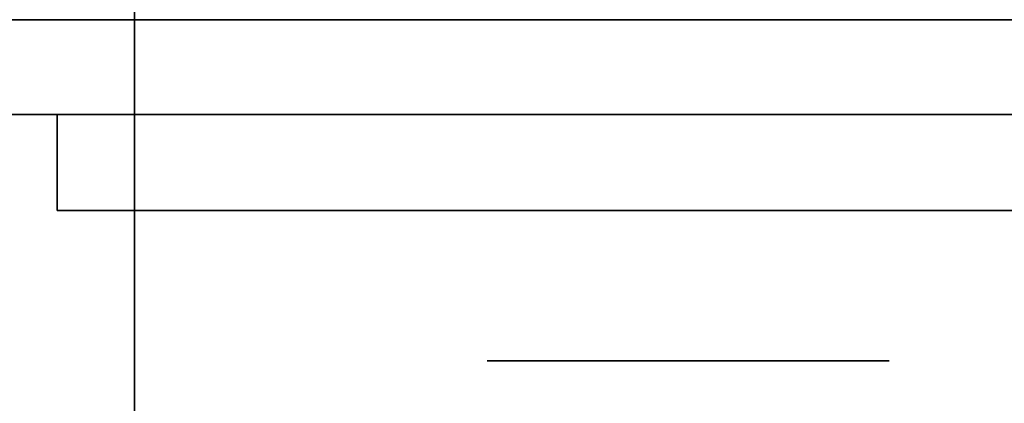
# Model space of a CAD drawing. Extents: x 248.8 to 273, y 2872.5 to 2876.7.
# Tile 201 of 656: x 254.7517 to 254.8172, y 2874.5992 to 2874.6247. Entities that reach past the tile are written whole.
import ezdxf

# ---------------------------------------------------------------- set-up
doc = ezdxf.new("R2010")
doc.units = 0
doc.header["$LTSCALE"] = 150
doc.header["$MEASUREMENT"] = 0
doc.layers.add('3DFACE_BOLT', color=7, linetype='CONTINUOUS')
doc.layers.add('3DFACE_SHAPE', color=7, linetype='CONTINUOUS')

msp = doc.modelspace()

# ---------------------------------------------------------------- linework, layer by layer
at = {"layer": '3DFACE_BOLT', "color": 1}
for points, invisible_edges in [([(254.788578, 2874.611967, -0.137472), (254.788187, 2874.611967, -0.135), (254.788578, 2874.661967, -0.137472)], 14), ([(254.788578, 2874.661967, -0.137472), (254.788187, 2874.611967, -0.135), (254.788187, 2874.661967, -0.135)], 3), ([(254.788187, 2874.611967, -0.135), (254.788578, 2874.611967, -0.132528), (254.788187, 2874.661967, -0.135)], 14), ([(254.788187, 2874.661967, -0.135), (254.788578, 2874.611967, -0.132528), (254.788578, 2874.661967, -0.132528)], 3), ([(254.788578, 2874.611967, -0.067472), (254.788187, 2874.611967, -0.065), (254.788578, 2874.661967, -0.067472)], 14), ([(254.788578, 2874.661967, -0.067472), (254.788187, 2874.611967, -0.065), (254.788187, 2874.661967, -0.065)], 3), ([(254.788187, 2874.611967, -0.065), (254.788578, 2874.611967, -0.062528), (254.788187, 2874.661967, -0.065)], 14), ([(254.788187, 2874.661967, -0.065), (254.788578, 2874.611967, -0.062528), (254.788578, 2874.661967, -0.062528)], 3), ([(254.789715, 2874.611967, -0.139702), (254.788578, 2874.611967, -0.137472), (254.789715, 2874.661967, -0.139702)], 14), ([(254.789715, 2874.661967, -0.139702), (254.788578, 2874.611967, -0.137472), (254.788578, 2874.661967, -0.137472)], 3), ([(254.788578, 2874.611967, -0.132528), (254.789715, 2874.611967, -0.130298), (254.788578, 2874.661967, -0.132528)], 14), ([(254.788578, 2874.661967, -0.132528), (254.789715, 2874.611967, -0.130298), (254.789715, 2874.661967, -0.130298)], 3), ([(254.789715, 2874.611967, -0.069702), (254.788578, 2874.611967, -0.067472), (254.789715, 2874.661967, -0.069702)], 14), ([(254.789715, 2874.661967, -0.069702), (254.788578, 2874.611967, -0.067472), (254.788578, 2874.661967, -0.067472)], 3), ([(254.788578, 2874.611967, -0.062528), (254.789715, 2874.611967, -0.060298), (254.788578, 2874.661967, -0.062528)], 14), ([(254.788578, 2874.661967, -0.062528), (254.789715, 2874.611967, -0.060298), (254.789715, 2874.661967, -0.060298)], 3), ([(254.791485, 2874.611967, -0.141472), (254.789715, 2874.611967, -0.139702), (254.791485, 2874.661967, -0.141472)], 14), ([(254.791485, 2874.661967, -0.141472), (254.789715, 2874.611967, -0.139702), (254.789715, 2874.661967, -0.139702)], 3), ([(254.789715, 2874.611967, -0.130298), (254.791485, 2874.611967, -0.128528), (254.789715, 2874.661967, -0.130298)], 14), ([(254.789715, 2874.661967, -0.130298), (254.791485, 2874.611967, -0.128528), (254.791485, 2874.661967, -0.128528)], 3), ([(254.791485, 2874.611967, -0.071472), (254.789715, 2874.611967, -0.069702), (254.791485, 2874.661967, -0.071472)], 14), ([(254.791485, 2874.661967, -0.071472), (254.789715, 2874.611967, -0.069702), (254.789715, 2874.661967, -0.069702)], 3), ([(254.789715, 2874.611967, -0.060298), (254.791485, 2874.611967, -0.058528), (254.789715, 2874.661967, -0.060298)], 14), ([(254.789715, 2874.661967, -0.060298), (254.791485, 2874.611967, -0.058528), (254.791485, 2874.661967, -0.058528)], 3), ([(254.793715, 2874.611967, -0.142608), (254.791485, 2874.611967, -0.141472), (254.793715, 2874.661967, -0.142608)], 14), ([(254.793715, 2874.661967, -0.142608), (254.791485, 2874.611967, -0.141472), (254.791485, 2874.661967, -0.141472)], 3), ([(254.791485, 2874.611967, -0.128528), (254.793715, 2874.611967, -0.127392), (254.791485, 2874.661967, -0.128528)], 14), ([(254.791485, 2874.661967, -0.128528), (254.793715, 2874.611967, -0.127392), (254.793715, 2874.661967, -0.127392)], 3), ([(254.793715, 2874.611967, -0.072608), (254.791485, 2874.611967, -0.071472), (254.793715, 2874.661967, -0.072608)], 14), ([(254.793715, 2874.661967, -0.072608), (254.791485, 2874.611967, -0.071472), (254.791485, 2874.661967, -0.071472)], 3), ([(254.791485, 2874.611967, -0.058528), (254.793715, 2874.611967, -0.057392), (254.791485, 2874.661967, -0.058528)], 14), ([(254.791485, 2874.661967, -0.058528), (254.793715, 2874.611967, -0.057392), (254.793715, 2874.661967, -0.057392)], 3), ([(254.796187, 2874.611967, -0.143), (254.793715, 2874.611967, -0.142608), (254.796187, 2874.661967, -0.143)], 14), ([(254.796187, 2874.661967, -0.143), (254.793715, 2874.611967, -0.142608), (254.793715, 2874.661967, -0.142608)], 3), ([(254.793715, 2874.611967, -0.127392), (254.796187, 2874.611967, -0.127), (254.793715, 2874.661967, -0.127392)], 14), ([(254.793715, 2874.661967, -0.127392), (254.796187, 2874.611967, -0.127), (254.796187, 2874.661967, -0.127)], 3), ([(254.796187, 2874.611967, -0.073), (254.793715, 2874.611967, -0.072608), (254.796187, 2874.661967, -0.073)], 14), ([(254.796187, 2874.661967, -0.073), (254.793715, 2874.611967, -0.072608), (254.793715, 2874.661967, -0.072608)], 3), ([(254.793715, 2874.611967, -0.057392), (254.796187, 2874.611967, -0.057), (254.793715, 2874.661967, -0.057392)], 14), ([(254.793715, 2874.661967, -0.057392), (254.796187, 2874.611967, -0.057), (254.796187, 2874.661967, -0.057)], 3), ([(254.798659, 2874.611967, -0.142608), (254.796187, 2874.611967, -0.143), (254.798659, 2874.661967, -0.142608)], 14), ([(254.798659, 2874.661967, -0.142608), (254.796187, 2874.611967, -0.143), (254.796187, 2874.661967, -0.143)], 3), ([(254.796187, 2874.611967, -0.127), (254.798659, 2874.611967, -0.127392), (254.796187, 2874.661967, -0.127)], 14), ([(254.796187, 2874.661967, -0.127), (254.798659, 2874.611967, -0.127392), (254.798659, 2874.661967, -0.127392)], 3), ([(254.798659, 2874.611967, -0.072608), (254.796187, 2874.611967, -0.073), (254.798659, 2874.661967, -0.072608)], 14), ([(254.798659, 2874.661967, -0.072608), (254.796187, 2874.611967, -0.073), (254.796187, 2874.661967, -0.073)], 3), ([(254.796187, 2874.611967, -0.057), (254.798659, 2874.611967, -0.057392), (254.796187, 2874.661967, -0.057)], 14), ([(254.796187, 2874.661967, -0.057), (254.798659, 2874.611967, -0.057392), (254.798659, 2874.661967, -0.057392)], 3), ([(254.800889, 2874.611967, -0.141472), (254.798659, 2874.611967, -0.142608), (254.800889, 2874.661967, -0.141472)], 14), ([(254.800889, 2874.661967, -0.141472), (254.798659, 2874.611967, -0.142608), (254.798659, 2874.661967, -0.142608)], 3), ([(254.798659, 2874.611967, -0.127392), (254.800889, 2874.611967, -0.128528), (254.798659, 2874.661967, -0.127392)], 14), ([(254.798659, 2874.661967, -0.127392), (254.800889, 2874.611967, -0.128528), (254.800889, 2874.661967, -0.128528)], 3), ([(254.800889, 2874.611967, -0.071472), (254.798659, 2874.611967, -0.072608), (254.800889, 2874.661967, -0.071472)], 14), ([(254.800889, 2874.661967, -0.071472), (254.798659, 2874.611967, -0.072608), (254.798659, 2874.661967, -0.072608)], 3), ([(254.798659, 2874.611967, -0.057392), (254.800889, 2874.611967, -0.058528), (254.798659, 2874.661967, -0.057392)], 14), ([(254.798659, 2874.661967, -0.057392), (254.800889, 2874.611967, -0.058528), (254.800889, 2874.661967, -0.058528)], 3), ([(254.802659, 2874.611967, -0.139702), (254.800889, 2874.611967, -0.141472), (254.802659, 2874.661967, -0.139702)], 14), ([(254.802659, 2874.661967, -0.139702), (254.800889, 2874.611967, -0.141472), (254.800889, 2874.661967, -0.141472)], 3), ([(254.800889, 2874.611967, -0.128528), (254.802659, 2874.611967, -0.130298), (254.800889, 2874.661967, -0.128528)], 14), ([(254.800889, 2874.661967, -0.128528), (254.802659, 2874.611967, -0.130298), (254.802659, 2874.661967, -0.130298)], 3), ([(254.802659, 2874.611967, -0.069702), (254.800889, 2874.611967, -0.071472), (254.802659, 2874.661967, -0.069702)], 14), ([(254.802659, 2874.661967, -0.069702), (254.800889, 2874.611967, -0.071472), (254.800889, 2874.661967, -0.071472)], 3), ([(254.800889, 2874.611967, -0.058528), (254.802659, 2874.611967, -0.060298), (254.800889, 2874.661967, -0.058528)], 14), ([(254.800889, 2874.661967, -0.058528), (254.802659, 2874.611967, -0.060298), (254.802659, 2874.661967, -0.060298)], 3), ([(254.803795, 2874.611967, -0.137472), (254.802659, 2874.611967, -0.139702), (254.803795, 2874.661967, -0.137472)], 14), ([(254.803795, 2874.661967, -0.137472), (254.802659, 2874.611967, -0.139702), (254.802659, 2874.661967, -0.139702)], 3), ([(254.802659, 2874.611967, -0.130298), (254.803795, 2874.611967, -0.132528), (254.802659, 2874.661967, -0.130298)], 14), ([(254.802659, 2874.661967, -0.130298), (254.803795, 2874.611967, -0.132528), (254.803795, 2874.661967, -0.132528)], 3), ([(254.803795, 2874.611967, -0.067472), (254.802659, 2874.611967, -0.069702), (254.803795, 2874.661967, -0.067472)], 14), ([(254.803795, 2874.661967, -0.067472), (254.802659, 2874.611967, -0.069702), (254.802659, 2874.661967, -0.069702)], 3), ([(254.802659, 2874.611967, -0.060298), (254.803795, 2874.611967, -0.062528), (254.802659, 2874.661967, -0.060298)], 14), ([(254.802659, 2874.661967, -0.060298), (254.803795, 2874.611967, -0.062528), (254.803795, 2874.661967, -0.062528)], 3), ([(254.804187, 2874.611967, -0.135), (254.803795, 2874.611967, -0.137472), (254.804187, 2874.661967, -0.135)], 14), ([(254.804187, 2874.661967, -0.135), (254.803795, 2874.611967, -0.137472), (254.803795, 2874.661967, -0.137472)], 3), ([(254.803795, 2874.611967, -0.132528), (254.804187, 2874.611967, -0.135), (254.803795, 2874.661967, -0.132528)], 14), ([(254.803795, 2874.661967, -0.132528), (254.804187, 2874.611967, -0.135), (254.804187, 2874.661967, -0.135)], 3), ([(254.804187, 2874.611967, -0.065), (254.803795, 2874.611967, -0.067472), (254.804187, 2874.661967, -0.065)], 14), ([(254.804187, 2874.661967, -0.065), (254.803795, 2874.611967, -0.067472), (254.803795, 2874.661967, -0.067472)], 3), ([(254.803795, 2874.611967, -0.062528), (254.804187, 2874.611967, -0.065), (254.803795, 2874.661967, -0.062528)], 14), ([(254.803795, 2874.661967, -0.062528), (254.804187, 2874.611967, -0.065), (254.804187, 2874.661967, -0.065)], 3), ([(254.789499, 2874.601967, -0.146583), (254.782812, 2874.601967, -0.135), (254.789499, 2874.611967, -0.146583)], 14), ([(254.789499, 2874.611967, -0.146583), (254.782812, 2874.601967, -0.135), (254.782812, 2874.611967, -0.135)], 3), ([(254.782812, 2874.601967, -0.135), (254.789499, 2874.601967, -0.123417), (254.782812, 2874.611967, -0.135)], 14), ([(254.782812, 2874.611967, -0.135), (254.789499, 2874.601967, -0.123417), (254.789499, 2874.611967, -0.123417)], 3), ([(254.789499, 2874.611967, -0.146583), (254.782812, 2874.611967, -0.135), (254.789499, 2874.611967, -0.123417)], 12), ([(254.789499, 2874.601967, -0.076583), (254.782812, 2874.601967, -0.065), (254.789499, 2874.611967, -0.076583)], 14), ([(254.789499, 2874.611967, -0.076583), (254.782812, 2874.601967, -0.065), (254.782812, 2874.611967, -0.065)], 3), ([(254.782812, 2874.601967, -0.065), (254.789499, 2874.601967, -0.053417), (254.782812, 2874.611967, -0.065)], 14), ([(254.782812, 2874.611967, -0.065), (254.789499, 2874.601967, -0.053417), (254.789499, 2874.611967, -0.053417)], 3), ([(254.789499, 2874.611967, -0.076583), (254.782812, 2874.611967, -0.065), (254.789499, 2874.611967, -0.053417)], 12), ([(254.788578, 2874.611967, -0.132528), (254.788187, 2874.611967, -0.135), (254.788578, 2874.611967, -0.137472)], 12), ([(254.788578, 2874.611967, -0.062528), (254.788187, 2874.611967, -0.065), (254.788578, 2874.611967, -0.067472)], 12), ([(254.789715, 2874.611967, -0.130298), (254.788578, 2874.611967, -0.132528), (254.789715, 2874.611967, -0.139702)], 14), ([(254.789715, 2874.611967, -0.139702), (254.788578, 2874.611967, -0.132528), (254.788578, 2874.611967, -0.137472)], 3), ([(254.789715, 2874.611967, -0.060298), (254.788578, 2874.611967, -0.062528), (254.789715, 2874.611967, -0.069702)], 14), ([(254.789715, 2874.611967, -0.069702), (254.788578, 2874.611967, -0.062528), (254.788578, 2874.611967, -0.067472)], 3), ([(254.802874, 2874.601967, -0.146583), (254.789499, 2874.601967, -0.146583), (254.802874, 2874.611967, -0.146583)], 14), ([(254.802874, 2874.611967, -0.146583), (254.789499, 2874.601967, -0.146583), (254.789499, 2874.611967, -0.146583)], 3), ([(254.789499, 2874.601967, -0.123417), (254.802874, 2874.601967, -0.123417), (254.789499, 2874.611967, -0.123417)], 14), ([(254.789499, 2874.611967, -0.123417), (254.802874, 2874.601967, -0.123417), (254.802874, 2874.611967, -0.123417)], 3), ([(254.802874, 2874.611967, -0.146583), (254.789499, 2874.611967, -0.146583), (254.802874, 2874.611967, -0.123417)], 14), ([(254.802874, 2874.611967, -0.123417), (254.789499, 2874.611967, -0.146583), (254.789499, 2874.611967, -0.123417)], 3), ([(254.802874, 2874.601967, -0.076583), (254.789499, 2874.601967, -0.076583), (254.802874, 2874.611967, -0.076583)], 14), ([(254.802874, 2874.611967, -0.076583), (254.789499, 2874.601967, -0.076583), (254.789499, 2874.611967, -0.076583)], 3), ([(254.789499, 2874.601967, -0.053417), (254.802874, 2874.601967, -0.053417), (254.789499, 2874.611967, -0.053417)], 14), ([(254.789499, 2874.611967, -0.053417), (254.802874, 2874.601967, -0.053417), (254.802874, 2874.611967, -0.053417)], 3), ([(254.802874, 2874.611967, -0.076583), (254.789499, 2874.611967, -0.076583), (254.802874, 2874.611967, -0.053417)], 14), ([(254.802874, 2874.611967, -0.053417), (254.789499, 2874.611967, -0.076583), (254.789499, 2874.611967, -0.053417)], 3), ([(254.791485, 2874.611967, -0.128528), (254.789715, 2874.611967, -0.130298), (254.791485, 2874.611967, -0.141472)], 14), ([(254.791485, 2874.611967, -0.141472), (254.789715, 2874.611967, -0.130298), (254.789715, 2874.611967, -0.139702)], 3), ([(254.791485, 2874.611967, -0.058528), (254.789715, 2874.611967, -0.060298), (254.791485, 2874.611967, -0.071472)], 14), ([(254.791485, 2874.611967, -0.071472), (254.789715, 2874.611967, -0.060298), (254.789715, 2874.611967, -0.069702)], 3), ([(254.793715, 2874.611967, -0.127392), (254.791485, 2874.611967, -0.128528), (254.793715, 2874.611967, -0.142608)], 14), ([(254.793715, 2874.611967, -0.142608), (254.791485, 2874.611967, -0.128528), (254.791485, 2874.611967, -0.141472)], 3), ([(254.793715, 2874.611967, -0.057392), (254.791485, 2874.611967, -0.058528), (254.793715, 2874.611967, -0.072608)], 14), ([(254.793715, 2874.611967, -0.072608), (254.791485, 2874.611967, -0.058528), (254.791485, 2874.611967, -0.071472)], 3), ([(254.796187, 2874.611967, -0.127), (254.793715, 2874.611967, -0.127392), (254.796187, 2874.611967, -0.143)], 14), ([(254.796187, 2874.611967, -0.143), (254.793715, 2874.611967, -0.127392), (254.793715, 2874.611967, -0.142608)], 3), ([(254.796187, 2874.611967, -0.057), (254.793715, 2874.611967, -0.057392), (254.796187, 2874.611967, -0.073)], 14), ([(254.796187, 2874.611967, -0.073), (254.793715, 2874.611967, -0.057392), (254.793715, 2874.611967, -0.072608)], 3), ([(254.798659, 2874.611967, -0.127392), (254.796187, 2874.611967, -0.127), (254.798659, 2874.611967, -0.142608)], 14), ([(254.798659, 2874.611967, -0.142608), (254.796187, 2874.611967, -0.127), (254.796187, 2874.611967, -0.143)], 3), ([(254.798659, 2874.611967, -0.057392), (254.796187, 2874.611967, -0.057), (254.798659, 2874.611967, -0.072608)], 14), ([(254.798659, 2874.611967, -0.072608), (254.796187, 2874.611967, -0.057), (254.796187, 2874.611967, -0.073)], 3), ([(254.800889, 2874.611967, -0.128528), (254.798659, 2874.611967, -0.127392), (254.800889, 2874.611967, -0.141472)], 14), ([(254.800889, 2874.611967, -0.141472), (254.798659, 2874.611967, -0.127392), (254.798659, 2874.611967, -0.142608)], 3), ([(254.800889, 2874.611967, -0.058528), (254.798659, 2874.611967, -0.057392), (254.800889, 2874.611967, -0.071472)], 14), ([(254.800889, 2874.611967, -0.071472), (254.798659, 2874.611967, -0.057392), (254.798659, 2874.611967, -0.072608)], 3), ([(254.802659, 2874.611967, -0.130298), (254.800889, 2874.611967, -0.128528), (254.802659, 2874.611967, -0.139702)], 14), ([(254.802659, 2874.611967, -0.139702), (254.800889, 2874.611967, -0.128528), (254.800889, 2874.611967, -0.141472)], 3), ([(254.802659, 2874.611967, -0.060298), (254.800889, 2874.611967, -0.058528), (254.802659, 2874.611967, -0.069702)], 14), ([(254.802659, 2874.611967, -0.069702), (254.800889, 2874.611967, -0.058528), (254.800889, 2874.611967, -0.071472)], 3), ([(254.803795, 2874.611967, -0.132528), (254.802659, 2874.611967, -0.130298), (254.803795, 2874.611967, -0.137472)], 14), ([(254.803795, 2874.611967, -0.137472), (254.802659, 2874.611967, -0.130298), (254.802659, 2874.611967, -0.139702)], 3), ([(254.803795, 2874.611967, -0.062528), (254.802659, 2874.611967, -0.060298), (254.803795, 2874.611967, -0.067472)], 14), ([(254.803795, 2874.611967, -0.067472), (254.802659, 2874.611967, -0.060298), (254.802659, 2874.611967, -0.069702)], 3), ([(254.809562, 2874.601967, -0.135), (254.802874, 2874.601967, -0.146583), (254.809562, 2874.611967, -0.135)], 14), ([(254.809562, 2874.611967, -0.135), (254.802874, 2874.601967, -0.146583), (254.802874, 2874.611967, -0.146583)], 3), ([(254.802874, 2874.601967, -0.123417), (254.809562, 2874.601967, -0.135), (254.802874, 2874.611967, -0.123417)], 14), ([(254.802874, 2874.611967, -0.123417), (254.809562, 2874.601967, -0.135), (254.809562, 2874.611967, -0.135)], 3), ([(254.809562, 2874.611967, -0.135), (254.802874, 2874.611967, -0.146583), (254.802874, 2874.611967, -0.123417)], 2), ([(254.809562, 2874.601967, -0.065), (254.802874, 2874.601967, -0.076583), (254.809562, 2874.611967, -0.065)], 14), ([(254.809562, 2874.611967, -0.065), (254.802874, 2874.601967, -0.076583), (254.802874, 2874.611967, -0.076583)], 3), ([(254.802874, 2874.601967, -0.053417), (254.809562, 2874.601967, -0.065), (254.802874, 2874.611967, -0.053417)], 14), ([(254.802874, 2874.611967, -0.053417), (254.809562, 2874.601967, -0.065), (254.809562, 2874.611967, -0.065)], 3), ([(254.809562, 2874.611967, -0.065), (254.802874, 2874.611967, -0.076583), (254.802874, 2874.611967, -0.053417)], 2), ([(254.804187, 2874.611967, -0.135), (254.803795, 2874.611967, -0.132528), (254.803795, 2874.611967, -0.137472)], 2), ([(254.804187, 2874.611967, -0.065), (254.803795, 2874.611967, -0.062528), (254.803795, 2874.611967, -0.067472)], 2), ([(254.789499, 2874.601967, -0.123417), (254.782812, 2874.601967, -0.135), (254.789499, 2874.601967, -0.146583)], 12), ([(254.789499, 2874.601967, -0.053417), (254.782812, 2874.601967, -0.065), (254.789499, 2874.601967, -0.076583)], 12), ([(254.802874, 2874.601967, -0.123417), (254.789499, 2874.601967, -0.123417), (254.802874, 2874.601967, -0.146583)], 14), ([(254.802874, 2874.601967, -0.146583), (254.789499, 2874.601967, -0.123417), (254.789499, 2874.601967, -0.146583)], 3), ([(254.802874, 2874.601967, -0.053417), (254.789499, 2874.601967, -0.053417), (254.802874, 2874.601967, -0.076583)], 14), ([(254.802874, 2874.601967, -0.076583), (254.789499, 2874.601967, -0.053417), (254.789499, 2874.601967, -0.076583)], 3), ([(254.809562, 2874.601967, -0.135), (254.802874, 2874.601967, -0.123417), (254.802874, 2874.601967, -0.146583)], 2), ([(254.809562, 2874.601967, -0.065), (254.802874, 2874.601967, -0.053417), (254.802874, 2874.601967, -0.076583)], 2)]:
    msp.add_3dface(points, dxfattribs=dict(at, invisible_edges=invisible_edges))
at = {"layer": '3DFACE_SHAPE', "color": 13}
for points, invisible_edges in [([(254.856187, 2872.521516, -0.1905), (254.856187, 2876.721516, -0.1905), (254.759337, 2872.521516, -0.1905)], 2), ([(254.856187, 2876.721516, -0.1905), (254.759337, 2876.721516, -0.1905), (254.759337, 2872.521516, -0.1905)], 12), ([(254.856187, 2874.684666, -0.0095), (254.856187, 2874.558366, -0.0095), (254.759337, 2876.721516, -0.0095)], 14), ([(254.856187, 2874.558366, -0.0095), (254.856187, 2872.684666, -0.0095), (254.759337, 2876.721516, -0.0095)], 14), ([(254.759337, 2876.721516, -0.0095), (254.856187, 2872.684666, -0.0095), (254.856187, 2872.558366, -0.0095)], 13), ([(254.759337, 2872.521516, -0.0095), (254.759337, 2876.721516, -0.0095), (254.856187, 2872.558366, -0.0095)], 14), ([(254.759337, 2872.521516), (254.759337, 2876.721516), (254.759337, 2872.521516, -0.0095)], 2), ([(254.759337, 2876.721516), (254.759337, 2876.721516, -0.0095), (254.759337, 2872.521516, -0.0095)], 12), ([(254.959337, 2872.521516), (254.959337, 2876.721516), (254.759337, 2872.521516)], 2), ([(254.959337, 2876.721516), (254.759337, 2876.721516), (254.759337, 2872.521516)], 12), ([(254.759337, 2872.521516, -0.2), (254.759337, 2876.721516, -0.2), (254.959337, 2872.521516, -0.2)], 2), ([(254.759337, 2876.721516, -0.2), (254.959337, 2876.721516, -0.2), (254.959337, 2872.521516, -0.2)], 12), ([(254.759337, 2872.521516, -0.1905), (254.759337, 2876.721516, -0.1905), (254.759337, 2872.521516, -0.2)], 2), ([(254.759337, 2876.721516, -0.1905), (254.759337, 2876.721516, -0.2), (254.759337, 2872.521516, -0.2)], 12), ([(254.759337, 2874.624666, -0.0095), (250.959337, 2874.624666, -0.0095), (254.759337, 2874.721516, -0.0095)], 2), ([(250.959337, 2874.624666, -0.0095), (250.959337, 2874.721516, -0.0095), (254.759337, 2874.721516, -0.0095)], 12), ([(254.759337, 2874.721516), (250.959337, 2874.721516), (254.759337, 2874.521516)], 2), ([(250.959337, 2874.721516), (250.959337, 2874.521516), (254.759337, 2874.521516)], 12), ([(254.759337, 2874.521516, -0.2), (250.959337, 2874.521516, -0.2), (254.759337, 2874.721516, -0.2)], 2), ([(250.959337, 2874.521516, -0.2), (250.959337, 2874.721516, -0.2), (254.759337, 2874.721516, -0.2)], 12), ([(254.759337, 2874.721516, -0.1905), (250.959337, 2874.721516, -0.1905), (254.759337, 2874.624666, -0.1905)], 2), ([(250.959337, 2874.721516, -0.1905), (250.959337, 2874.624666, -0.1905), (254.759337, 2874.624666, -0.1905)], 12), ([(254.759337, 2874.521516), (254.759337, 2874.624666, -0.0095), (254.759337, 2874.721516)], 3), ([(254.759337, 2874.624666, -0.0095), (254.759337, 2874.721516, -0.0095), (254.759337, 2874.721516)], 12), ([(254.759337, 2874.721516, -0.1905), (254.759337, 2874.624666, -0.1905), (254.759337, 2874.721516, -0.2)], 2), ([(254.759337, 2874.624666, -0.1905), (254.759337, 2874.618366, -0.1905), (254.759337, 2874.721516, -0.2)], 14), ([(254.759337, 2874.721516, -0.2), (254.759337, 2874.618366, -0.1905), (254.759337, 2874.521516, -0.2)], 3), ([(250.928497, 2874.624666, -0.05899), (250.922487, 2874.624666, -0.0565), (254.790176, 2874.624666, -0.05899)], 14), ([(254.790176, 2874.624666, -0.05899), (250.922487, 2874.624666, -0.0565), (254.796187, 2874.624666, -0.0565)], 3), ([(250.922487, 2874.624666, -0.0565), (254.759337, 2874.624666, -0.0095), (254.796187, 2874.624666, -0.0565)], 15), ([(254.759337, 2874.624666, -0.0095), (250.922487, 2874.624666, -0.0565), (250.959337, 2874.624666, -0.0095)], 3), ([(250.922487, 2874.624666, -0.0735), (254.790176, 2874.624666, -0.12899), (250.922487, 2874.624666, -0.1265)], 15), ([(250.922487, 2874.624666, -0.1265), (254.790176, 2874.624666, -0.12899), (250.928497, 2874.624666, -0.12899)], 3), ([(254.790176, 2874.624666, -0.12899), (250.922487, 2874.624666, -0.0735), (254.796187, 2874.624666, -0.1265)], 3), ([(250.922487, 2874.624666, -0.0735), (250.928497, 2874.624666, -0.07101), (254.796187, 2874.624666, -0.1265)], 14), ([(250.928497, 2874.624666, -0.14101), (254.796187, 2874.624666, -0.1435), (250.922487, 2874.624666, -0.1435)], 3), ([(254.796187, 2874.624666, -0.1435), (250.959337, 2874.624666, -0.1905), (250.922487, 2874.624666, -0.1435)], 15), ([(254.790176, 2874.624666, -0.12899), (254.787687, 2874.624666, -0.135), (250.928497, 2874.624666, -0.12899)], 14), ([(250.928497, 2874.624666, -0.12899), (254.787687, 2874.624666, -0.135), (250.930987, 2874.624666, -0.135)], 3), ([(254.796187, 2874.624666, -0.1265), (250.928497, 2874.624666, -0.07101), (254.796187, 2874.624666, -0.0735)], 15), ([(250.928497, 2874.624666, -0.07101), (254.790176, 2874.624666, -0.07101), (254.796187, 2874.624666, -0.0735)], 13), ([(250.928497, 2874.624666, -0.07101), (250.930987, 2874.624666, -0.065), (254.790176, 2874.624666, -0.07101)], 14), ([(250.930987, 2874.624666, -0.065), (250.928497, 2874.624666, -0.05899), (254.787687, 2874.624666, -0.065)], 14), ([(254.787687, 2874.624666, -0.065), (250.928497, 2874.624666, -0.05899), (254.790176, 2874.624666, -0.05899)], 3), ([(254.790176, 2874.624666, -0.14101), (254.796187, 2874.624666, -0.1435), (250.928497, 2874.624666, -0.14101)], 14), ([(250.928497, 2874.624666, -0.14101), (250.930987, 2874.624666, -0.135), (254.790176, 2874.624666, -0.14101)], 14), ([(254.790176, 2874.624666, -0.07101), (250.930987, 2874.624666, -0.065), (254.787687, 2874.624666, -0.065)], 3), ([(250.930987, 2874.624666, -0.135), (254.787687, 2874.624666, -0.135), (254.790176, 2874.624666, -0.14101)], 13), ([(250.959337, 2874.624666, -0.1905), (254.796187, 2874.624666, -0.1435), (254.759337, 2874.624666, -0.1905)], 3), ([(254.796187, 2874.624666, -0.0565), (254.759337, 2874.624666, -0.0095), (254.802197, 2874.624666, -0.05899)], 3), ([(254.759337, 2874.624666, -0.0095), (254.856187, 2874.624666, -0.0095), (254.802197, 2874.624666, -0.05899)], 14), ([(254.796187, 2874.624666, -0.1435), (254.802197, 2874.624666, -0.14101), (254.759337, 2874.624666, -0.1905)], 14), ([(254.759337, 2874.624666, -0.1905), (254.802197, 2874.624666, -0.14101), (254.856187, 2874.624666, -0.1905)], 3), ([(254.759337, 2874.618366, -0.0095), (254.796187, 2874.618366, -0.0095), (254.759337, 2874.624666, -0.0095)], 2), ([(254.796187, 2874.618366, -0.0095), (254.856187, 2874.618366, -0.0095), (254.759337, 2874.624666, -0.0095)], 14), ([(254.759337, 2874.624666, -0.0095), (254.856187, 2874.618366, -0.0095), (254.856187, 2874.624666, -0.0095)], 1), ([(254.759337, 2874.618366, -0.0095), (254.759337, 2874.624666, -0.0095), (254.759337, 2874.521516)], 14), ([(254.856187, 2874.624666, -0.1905), (254.856187, 2874.618366, -0.1905), (254.759337, 2874.624666, -0.1905)], 2), ([(254.856187, 2874.618366, -0.1905), (254.759337, 2874.618366, -0.1905), (254.759337, 2874.624666, -0.1905)], 12), ([(254.790176, 2874.624666, -0.05899), (254.790176, 2874.618366, -0.05899), (254.787687, 2874.624666, -0.065)], 3), ([(254.790176, 2874.618366, -0.05899), (254.787687, 2874.618366, -0.065), (254.787687, 2874.624666, -0.065)], 14), ([(254.787687, 2874.624666, -0.065), (254.787687, 2874.618366, -0.065), (254.790176, 2874.624666, -0.07101)], 3), ([(254.787687, 2874.618366, -0.065), (254.790176, 2874.618366, -0.07101), (254.790176, 2874.624666, -0.07101)], 14), ([(254.790176, 2874.624666, -0.12899), (254.790176, 2874.618366, -0.12899), (254.787687, 2874.624666, -0.135)], 3), ([(254.790176, 2874.618366, -0.12899), (254.787687, 2874.618366, -0.135), (254.787687, 2874.624666, -0.135)], 14), ([(254.787687, 2874.624666, -0.135), (254.787687, 2874.618366, -0.135), (254.790176, 2874.624666, -0.14101)], 3), ([(254.787687, 2874.618366, -0.135), (254.790176, 2874.618366, -0.14101), (254.790176, 2874.624666, -0.14101)], 14), ([(254.796187, 2874.624666, -0.0565), (254.796187, 2874.618366, -0.0565), (254.790176, 2874.624666, -0.05899)], 3), ([(254.796187, 2874.618366, -0.0565), (254.790176, 2874.618366, -0.05899), (254.790176, 2874.624666, -0.05899)], 14), ([(254.790176, 2874.624666, -0.07101), (254.790176, 2874.618366, -0.07101), (254.796187, 2874.624666, -0.0735)], 3), ([(254.790176, 2874.618366, -0.07101), (254.796187, 2874.618366, -0.0735), (254.796187, 2874.624666, -0.0735)], 14), ([(254.796187, 2874.624666, -0.1265), (254.796187, 2874.618366, -0.1265), (254.790176, 2874.624666, -0.12899)], 3), ([(254.796187, 2874.618366, -0.1265), (254.790176, 2874.618366, -0.12899), (254.790176, 2874.624666, -0.12899)], 14), ([(254.790176, 2874.624666, -0.14101), (254.790176, 2874.618366, -0.14101), (254.796187, 2874.624666, -0.1435)], 3), ([(254.790176, 2874.618366, -0.14101), (254.796187, 2874.618366, -0.1435), (254.796187, 2874.624666, -0.1435)], 14), ([(254.802197, 2874.624666, -0.05899), (254.802197, 2874.618366, -0.05899), (254.796187, 2874.624666, -0.0565)], 3), ([(254.802197, 2874.618366, -0.05899), (254.796187, 2874.618366, -0.0565), (254.796187, 2874.624666, -0.0565)], 14), ([(254.796187, 2874.624666, -0.0735), (254.796187, 2874.618366, -0.0735), (254.802197, 2874.624666, -0.07101)], 3), ([(254.796187, 2874.618366, -0.0735), (254.802197, 2874.618366, -0.07101), (254.802197, 2874.624666, -0.07101)], 14), ([(254.802197, 2874.624666, -0.12899), (254.802197, 2874.618366, -0.12899), (254.796187, 2874.624666, -0.1265)], 3), ([(254.802197, 2874.618366, -0.12899), (254.796187, 2874.618366, -0.1265), (254.796187, 2874.624666, -0.1265)], 14), ([(254.796187, 2874.624666, -0.1435), (254.796187, 2874.618366, -0.1435), (254.802197, 2874.624666, -0.14101)], 3), ([(254.796187, 2874.618366, -0.1435), (254.802197, 2874.618366, -0.14101), (254.802197, 2874.624666, -0.14101)], 14), ([(254.802197, 2874.624666, -0.12899), (254.796187, 2874.624666, -0.1265), (254.802197, 2874.624666, -0.07101)], 14), ([(254.796187, 2874.624666, -0.1265), (254.796187, 2874.624666, -0.0735), (254.802197, 2874.624666, -0.07101)], 13), ([(254.802197, 2874.624666, -0.07101), (254.802197, 2874.618366, -0.07101), (254.804687, 2874.624666, -0.065)], 3), ([(254.802197, 2874.618366, -0.07101), (254.804687, 2874.618366, -0.065), (254.804687, 2874.624666, -0.065)], 14), ([(254.804687, 2874.624666, -0.065), (254.804687, 2874.618366, -0.065), (254.802197, 2874.624666, -0.05899)], 3), ([(254.804687, 2874.618366, -0.065), (254.802197, 2874.618366, -0.05899), (254.802197, 2874.624666, -0.05899)], 14), ([(254.802197, 2874.624666, -0.14101), (254.802197, 2874.618366, -0.14101), (254.804687, 2874.624666, -0.135)], 3), ([(254.802197, 2874.618366, -0.14101), (254.804687, 2874.618366, -0.135), (254.804687, 2874.624666, -0.135)], 14), ([(254.804687, 2874.624666, -0.135), (254.804687, 2874.618366, -0.135), (254.802197, 2874.624666, -0.12899)], 3), ([(254.804687, 2874.618366, -0.135), (254.802197, 2874.618366, -0.12899), (254.802197, 2874.624666, -0.12899)], 14), ([(254.856187, 2874.624666, -0.065), (254.804687, 2874.624666, -0.065), (254.802197, 2874.624666, -0.05899)], 13), ([(254.802197, 2874.624666, -0.05899), (254.856187, 2874.624666, -0.0095), (254.856187, 2874.624666, -0.065)], 13), ([(254.802197, 2874.624666, -0.07101), (254.804687, 2874.624666, -0.065), (254.802197, 2874.624666, -0.12899)], 14), ([(254.804687, 2874.624666, -0.065), (254.856187, 2874.624666, -0.065), (254.802197, 2874.624666, -0.12899)], 15), ([(254.802197, 2874.624666, -0.12899), (254.856187, 2874.624666, -0.065), (254.804687, 2874.624666, -0.135)], 3), ([(254.802197, 2874.624666, -0.14101), (254.856187, 2874.624666, -0.135), (254.856187, 2874.624666, -0.1905)], 13), ([(254.802197, 2874.624666, -0.14101), (254.804687, 2874.624666, -0.135), (254.856187, 2874.624666, -0.135)], 14), ([(254.856187, 2874.624666, -0.065), (254.856187, 2874.624666, -0.135), (254.804687, 2874.624666, -0.135)], 14), ([(250.928497, 2874.618366, -0.14101), (250.922487, 2874.618366, -0.1435), (254.790176, 2874.618366, -0.14101)], 14), ([(250.922487, 2874.618366, -0.1435), (250.959337, 2874.618366, -0.1905), (254.790176, 2874.618366, -0.14101)], 15), ([(250.928497, 2874.618366, -0.07101), (250.922487, 2874.618366, -0.0735), (254.790176, 2874.618366, -0.07101)], 14), ([(250.922487, 2874.618366, -0.0735), (250.922487, 2874.618366, -0.1265), (254.790176, 2874.618366, -0.07101)], 15), ([(254.790176, 2874.618366, -0.07101), (250.922487, 2874.618366, -0.1265), (254.796187, 2874.618366, -0.0735)], 3), ([(250.922487, 2874.618366, -0.1265), (250.928497, 2874.618366, -0.12899), (254.796187, 2874.618366, -0.0735)], 14), ([(254.790176, 2874.618366, -0.14101), (254.787687, 2874.618366, -0.135), (250.928497, 2874.618366, -0.14101)], 14), ([(250.928497, 2874.618366, -0.14101), (254.787687, 2874.618366, -0.135), (250.930987, 2874.618366, -0.135)], 3), ([(250.930987, 2874.618366, -0.135), (254.790176, 2874.618366, -0.12899), (250.928497, 2874.618366, -0.12899)], 3), ([(254.796187, 2874.618366, -0.0735), (250.928497, 2874.618366, -0.12899), (254.796187, 2874.618366, -0.1265)], 15), ([(250.928497, 2874.618366, -0.12899), (254.790176, 2874.618366, -0.12899), (254.796187, 2874.618366, -0.1265)], 15), ([(254.790176, 2874.618366, -0.07101), (254.787687, 2874.618366, -0.065), (250.928497, 2874.618366, -0.07101)], 14), ([(254.787687, 2874.618366, -0.065), (250.930987, 2874.618366, -0.065), (250.928497, 2874.618366, -0.07101)], 13), ([(254.796187, 2874.618366, -0.0565), (250.959337, 2874.618366, -0.0095), (250.928497, 2874.618366, -0.05899)], 15), ([(250.930987, 2874.618366, -0.065), (254.790176, 2874.618366, -0.05899), (250.928497, 2874.618366, -0.05899)], 3), ([(254.790176, 2874.618366, -0.05899), (254.796187, 2874.618366, -0.0565), (250.928497, 2874.618366, -0.05899)], 14), ([(254.787687, 2874.618366, -0.135), (254.790176, 2874.618366, -0.12899), (250.930987, 2874.618366, -0.135)], 14), ([(254.787687, 2874.618366, -0.065), (254.790176, 2874.618366, -0.05899), (250.930987, 2874.618366, -0.065)], 14), ([(254.790176, 2874.618366, -0.14101), (250.959337, 2874.618366, -0.1905), (254.796187, 2874.618366, -0.1435)], 3), ([(250.959337, 2874.618366, -0.1905), (254.759337, 2874.618366, -0.1905), (254.796187, 2874.618366, -0.1435)], 14), ([(254.759337, 2874.618366, -0.0095), (250.959337, 2874.618366, -0.0095), (254.796187, 2874.618366, -0.0565)], 14), ([(254.759337, 2874.521516, -0.0095), (250.959337, 2874.521516, -0.0095), (254.759337, 2874.618366, -0.0095)], 2), ([(250.959337, 2874.521516, -0.0095), (250.959337, 2874.618366, -0.0095), (254.759337, 2874.618366, -0.0095)], 12), ([(254.759337, 2874.618366, -0.1905), (250.959337, 2874.618366, -0.1905), (254.759337, 2874.521516, -0.1905)], 2), ([(250.959337, 2874.618366, -0.1905), (250.959337, 2874.521516, -0.1905), (254.759337, 2874.521516, -0.1905)], 12), ([(254.856187, 2874.618366, -0.03), (254.790176, 2874.618366, -0.05899), (254.754187, 2874.618366, -0.03)], 3), ([(254.790176, 2874.618366, -0.05899), (254.787687, 2874.618366, -0.065), (254.754187, 2874.618366, -0.03)], 14), ([(254.754187, 2874.618366, -0.03), (254.787687, 2874.618366, -0.065), (254.790176, 2874.618366, -0.07101)], 13), ([(254.790176, 2874.618366, -0.07101), (254.787687, 2874.618366, -0.135), (254.754187, 2874.618366, -0.03)], 15), ([(254.787687, 2874.618366, -0.135), (254.754187, 2874.618366, -0.17), (254.754187, 2874.618366, -0.03)], 13), ([(254.787687, 2874.618366, -0.135), (254.790176, 2874.618366, -0.14101), (254.754187, 2874.618366, -0.17)], 14), ([(254.790176, 2874.618366, -0.14101), (254.796187, 2874.618366, -0.1435), (254.754187, 2874.618366, -0.17)], 14), ([(254.754187, 2874.618366, -0.17), (254.796187, 2874.618366, -0.1435), (254.802197, 2874.618366, -0.14101)], 13), ([(254.754187, 2874.618366, -0.17), (254.802197, 2874.618366, -0.14101), (254.856187, 2874.618366, -0.17)], 3), ([(254.754187, 2874.611967, -0.03), (254.796187, 2874.611967, -0.03), (254.754187, 2874.618366, -0.03)], 2), ([(254.796187, 2874.611967, -0.03), (254.849787, 2874.611967, -0.03), (254.754187, 2874.618366, -0.03)], 14), ([(254.754187, 2874.618366, -0.03), (254.849787, 2874.611967, -0.03), (254.856187, 2874.618366, -0.03)], 3), ([(254.849787, 2874.611967, -0.17), (254.754187, 2874.618366, -0.17), (254.856187, 2874.618366, -0.17)], 13), ([(254.849787, 2874.611967, -0.17), (254.754187, 2874.611967, -0.17), (254.754187, 2874.618366, -0.17)], 12), ([(254.754187, 2874.618366, -0.03), (254.754187, 2874.618366, -0.17), (254.754187, 2874.611967, -0.03)], 2), ([(254.754187, 2874.618366, -0.17), (254.754187, 2874.611967, -0.17), (254.754187, 2874.611967, -0.03)], 12), ([(254.856187, 2874.618366, -0.1905), (254.802197, 2874.618366, -0.14101), (254.759337, 2874.618366, -0.1905)], 3), ([(254.802197, 2874.618366, -0.14101), (254.796187, 2874.618366, -0.1435), (254.759337, 2874.618366, -0.1905)], 14), ([(254.796187, 2874.618366, -0.0095), (254.759337, 2874.618366, -0.0095), (254.796187, 2874.618366, -0.0565)], 14), ([(254.759337, 2874.521516, -0.0095), (254.759337, 2874.618366, -0.0095), (254.759337, 2874.521516)], 2), ([(254.759337, 2874.618366, -0.1905), (254.759337, 2874.521516, -0.1905), (254.759337, 2874.521516, -0.2)], 12), ([(254.790176, 2874.618366, -0.12899), (254.787687, 2874.618366, -0.135), (254.790176, 2874.618366, -0.07101)], 14), ([(254.790176, 2874.611967, -0.14101), (254.790176, 2874.618366, -0.14101), (254.787687, 2874.611967, -0.135)], 3), ([(254.790176, 2874.618366, -0.14101), (254.787687, 2874.618366, -0.135), (254.787687, 2874.611967, -0.135)], 14), ([(254.787687, 2874.611967, -0.135), (254.787687, 2874.618366, -0.135), (254.790176, 2874.611967, -0.12899)], 3), ([(254.787687, 2874.618366, -0.135), (254.790176, 2874.618366, -0.12899), (254.790176, 2874.611967, -0.12899)], 14), ([(254.790176, 2874.611967, -0.07101), (254.790176, 2874.618366, -0.07101), (254.787687, 2874.611967, -0.065)], 3), ([(254.790176, 2874.618366, -0.07101), (254.787687, 2874.618366, -0.065), (254.787687, 2874.611967, -0.065)], 14), ([(254.787687, 2874.611967, -0.065), (254.787687, 2874.618366, -0.065), (254.790176, 2874.611967, -0.05899)], 3), ([(254.787687, 2874.618366, -0.065), (254.790176, 2874.618366, -0.05899), (254.790176, 2874.611967, -0.05899)], 14), ([(254.796187, 2874.618366, -0.0565), (254.790176, 2874.618366, -0.05899), (254.856187, 2874.618366, -0.03)], 14), ([(254.796187, 2874.618366, -0.1265), (254.790176, 2874.618366, -0.12899), (254.796187, 2874.618366, -0.0735)], 14), ([(254.796187, 2874.618366, -0.0735), (254.790176, 2874.618366, -0.12899), (254.790176, 2874.618366, -0.07101)], 3), ([(254.796187, 2874.611967, -0.1435), (254.796187, 2874.618366, -0.1435), (254.790176, 2874.611967, -0.14101)], 3), ([(254.796187, 2874.618366, -0.1435), (254.790176, 2874.618366, -0.14101), (254.790176, 2874.611967, -0.14101)], 14), ([(254.790176, 2874.611967, -0.12899), (254.790176, 2874.618366, -0.12899), (254.796187, 2874.611967, -0.1265)], 3), ([(254.790176, 2874.618366, -0.12899), (254.796187, 2874.618366, -0.1265), (254.796187, 2874.611967, -0.1265)], 14), ([(254.796187, 2874.611967, -0.0735), (254.796187, 2874.618366, -0.0735), (254.790176, 2874.611967, -0.07101)], 3), ([(254.796187, 2874.618366, -0.0735), (254.790176, 2874.618366, -0.07101), (254.790176, 2874.611967, -0.07101)], 14), ([(254.790176, 2874.611967, -0.05899), (254.790176, 2874.618366, -0.05899), (254.796187, 2874.611967, -0.0565)], 3), ([(254.790176, 2874.618366, -0.05899), (254.796187, 2874.618366, -0.0565), (254.796187, 2874.611967, -0.0565)], 14), ([(254.802197, 2874.618366, -0.05899), (254.796187, 2874.618366, -0.0565), (254.856187, 2874.618366, -0.065)], 14), ([(254.856187, 2874.618366, -0.065), (254.796187, 2874.618366, -0.0565), (254.856187, 2874.618366, -0.03)], 15), ([(254.802197, 2874.618366, -0.12899), (254.796187, 2874.618366, -0.1265), (254.802197, 2874.618366, -0.07101)], 14), ([(254.796187, 2874.618366, -0.1265), (254.796187, 2874.618366, -0.0735), (254.802197, 2874.618366, -0.07101)], 13), ([(254.802197, 2874.611967, -0.14101), (254.802197, 2874.618366, -0.14101), (254.796187, 2874.611967, -0.1435)], 3), ([(254.802197, 2874.618366, -0.14101), (254.796187, 2874.618366, -0.1435), (254.796187, 2874.611967, -0.1435)], 14), ([(254.796187, 2874.611967, -0.1265), (254.796187, 2874.618366, -0.1265), (254.802197, 2874.611967, -0.12899)], 3), ([(254.796187, 2874.618366, -0.1265), (254.802197, 2874.618366, -0.12899), (254.802197, 2874.611967, -0.12899)], 14), ([(254.802197, 2874.611967, -0.07101), (254.802197, 2874.618366, -0.07101), (254.796187, 2874.611967, -0.0735)], 3), ([(254.802197, 2874.618366, -0.07101), (254.796187, 2874.618366, -0.0735), (254.796187, 2874.611967, -0.0735)], 14), ([(254.796187, 2874.611967, -0.0565), (254.796187, 2874.618366, -0.0565), (254.802197, 2874.611967, -0.05899)], 3), ([(254.796187, 2874.618366, -0.0565), (254.802197, 2874.618366, -0.05899), (254.802197, 2874.611967, -0.05899)], 14), ([(254.796187, 2874.618366, -0.0565), (254.802197, 2874.618366, -0.05899), (254.796187, 2874.618366, -0.0095)], 14), ([(254.796187, 2874.618366, -0.0095), (254.802197, 2874.618366, -0.05899), (254.856187, 2874.618366, -0.0095)], 15), ([(254.802197, 2874.618366, -0.07101), (254.796187, 2874.618366, -0.0735), (254.802197, 2874.618366, -0.12899)], 14), ([(254.796187, 2874.618366, -0.0735), (254.796187, 2874.618366, -0.1265), (254.802197, 2874.618366, -0.12899)], 13), ([(254.804687, 2874.618366, -0.065), (254.802197, 2874.618366, -0.05899), (254.856187, 2874.618366, -0.065)], 14), ([(254.856187, 2874.618366, -0.17), (254.802197, 2874.618366, -0.14101), (254.856187, 2874.618366, -0.135)], 3), ([(254.802197, 2874.618366, -0.14101), (254.804687, 2874.618366, -0.135), (254.856187, 2874.618366, -0.135)], 14), ([(254.802197, 2874.618366, -0.07101), (254.804687, 2874.618366, -0.065), (254.802197, 2874.618366, -0.12899)], 14), ([(254.804687, 2874.618366, -0.065), (254.856187, 2874.618366, -0.065), (254.802197, 2874.618366, -0.12899)], 15), ([(254.802197, 2874.618366, -0.12899), (254.856187, 2874.618366, -0.065), (254.804687, 2874.618366, -0.135)], 3), ([(254.802197, 2874.611967, -0.12899), (254.802197, 2874.618366, -0.12899), (254.804687, 2874.611967, -0.135)], 3), ([(254.802197, 2874.618366, -0.12899), (254.804687, 2874.618366, -0.135), (254.804687, 2874.611967, -0.135)], 14), ([(254.804687, 2874.611967, -0.135), (254.804687, 2874.618366, -0.135), (254.802197, 2874.611967, -0.14101)], 3), ([(254.804687, 2874.618366, -0.135), (254.802197, 2874.618366, -0.14101), (254.802197, 2874.611967, -0.14101)], 14), ([(254.802197, 2874.611967, -0.05899), (254.802197, 2874.618366, -0.05899), (254.804687, 2874.611967, -0.065)], 3), ([(254.802197, 2874.618366, -0.05899), (254.804687, 2874.618366, -0.065), (254.804687, 2874.611967, -0.065)], 14), ([(254.804687, 2874.611967, -0.065), (254.804687, 2874.618366, -0.065), (254.802197, 2874.611967, -0.07101)], 3), ([(254.804687, 2874.618366, -0.065), (254.802197, 2874.618366, -0.07101), (254.802197, 2874.611967, -0.07101)], 14), ([(254.802197, 2874.618366, -0.05899), (254.804687, 2874.618366, -0.065), (254.856187, 2874.618366, -0.0095)], 14), ([(254.856187, 2874.618366, -0.0095), (254.804687, 2874.618366, -0.065), (254.802197, 2874.618366, -0.07101)], 13), ([(254.802197, 2874.618366, -0.12899), (254.804687, 2874.618366, -0.135), (254.802197, 2874.618366, -0.07101)], 14), ([(254.802197, 2874.618366, -0.07101), (254.804687, 2874.618366, -0.135), (254.856187, 2874.618366, -0.0095)], 15), ([(254.804687, 2874.618366, -0.135), (254.802197, 2874.618366, -0.14101), (254.856187, 2874.618366, -0.1905)], 14), ([(254.856187, 2874.618366, -0.065), (254.856187, 2874.618366, -0.135), (254.804687, 2874.618366, -0.135)], 14), ([(254.804687, 2874.618366, -0.135), (254.856187, 2874.618366, -0.1905), (254.856187, 2874.618366, -0.0095)], 13), ([(254.802197, 2874.611967, -0.14101), (254.754187, 2874.611967, -0.17), (254.849787, 2874.611967, -0.17)], 13), ([(254.802197, 2874.611967, -0.14101), (254.796187, 2874.611967, -0.1435), (254.754187, 2874.611967, -0.17)], 14), ([(254.796187, 2874.611967, -0.1435), (254.790176, 2874.611967, -0.14101), (254.754187, 2874.611967, -0.17)], 14), ([(254.754187, 2874.611967, -0.17), (254.790176, 2874.611967, -0.14101), (254.787687, 2874.611967, -0.135)], 13), ([(254.787687, 2874.611967, -0.065), (254.754187, 2874.611967, -0.17), (254.790176, 2874.611967, -0.12899)], 15), ([(254.790176, 2874.611967, -0.12899), (254.754187, 2874.611967, -0.17), (254.787687, 2874.611967, -0.135)], 3), ([(254.754187, 2874.611967, -0.17), (254.787687, 2874.611967, -0.065), (254.754187, 2874.611967, -0.03)], 3), ([(254.787687, 2874.611967, -0.065), (254.790176, 2874.611967, -0.05899), (254.754187, 2874.611967, -0.03)], 14), ([(254.754187, 2874.611967, -0.03), (254.790176, 2874.611967, -0.05899), (254.796187, 2874.611967, -0.03)], 3), ([(254.790176, 2874.611967, -0.07101), (254.787687, 2874.611967, -0.065), (254.790176, 2874.611967, -0.12899)], 14), ([(254.790176, 2874.611967, -0.05899), (254.796187, 2874.611967, -0.0565), (254.796187, 2874.611967, -0.03)], 14), ([(254.790176, 2874.611967, -0.12899), (254.796187, 2874.611967, -0.1265), (254.790176, 2874.611967, -0.07101)], 14), ([(254.790176, 2874.611967, -0.07101), (254.796187, 2874.611967, -0.1265), (254.796187, 2874.611967, -0.0735)], 3), ([(254.796187, 2874.611967, -0.0565), (254.802197, 2874.611967, -0.05899), (254.796187, 2874.611967, -0.03)], 14), ([(254.796187, 2874.611967, -0.03), (254.802197, 2874.611967, -0.05899), (254.849787, 2874.611967, -0.03)], 15), ([(254.796187, 2874.611967, -0.1265), (254.802197, 2874.611967, -0.12899), (254.796187, 2874.611967, -0.0735)], 14), ([(254.796187, 2874.611967, -0.0735), (254.802197, 2874.611967, -0.12899), (254.802197, 2874.611967, -0.07101)], 3), ([(254.802197, 2874.611967, -0.05899), (254.804687, 2874.611967, -0.065), (254.849787, 2874.611967, -0.03)], 14), ([(254.849787, 2874.611967, -0.03), (254.804687, 2874.611967, -0.065), (254.802197, 2874.611967, -0.07101)], 13), ([(254.802197, 2874.611967, -0.12899), (254.804687, 2874.611967, -0.135), (254.802197, 2874.611967, -0.07101)], 14), ([(254.802197, 2874.611967, -0.07101), (254.804687, 2874.611967, -0.135), (254.849787, 2874.611967, -0.03)], 15), ([(254.804687, 2874.611967, -0.135), (254.802197, 2874.611967, -0.14101), (254.849787, 2874.611967, -0.03)], 14), ([(254.849787, 2874.611967, -0.03), (254.802197, 2874.611967, -0.14101), (254.849787, 2874.611967, -0.17)], 3)]:
    msp.add_3dface(points, dxfattribs=dict(at, invisible_edges=invisible_edges))

doc.saveas('drawing.dxf')
